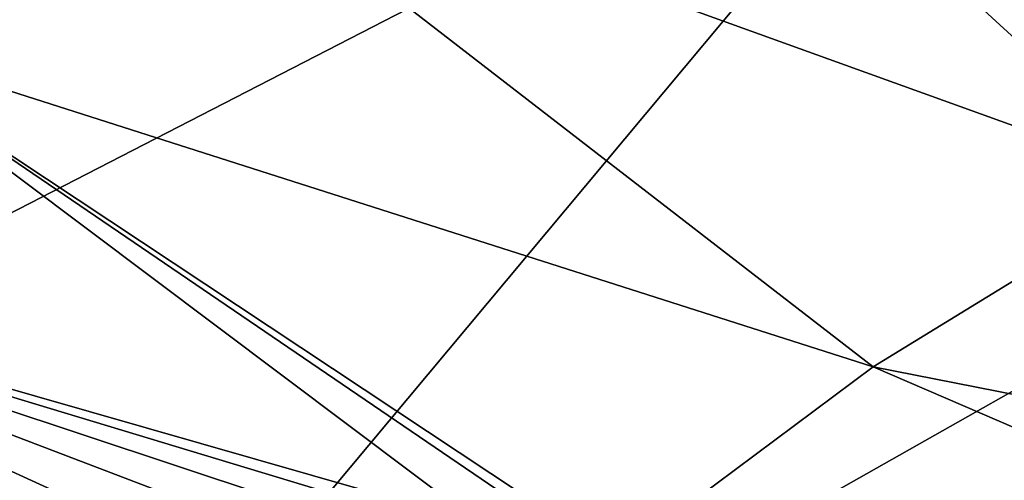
# Model space of a CAD drawing. Header units: metres. Extents: x -90 to 304, y -90 to 74.
# Tile 231 of 570: x 212.57 to 215.96, y 1.53 to 3.11. Entities that reach past the tile are written whole.
import ezdxf

# ---------------------------------------------------------------- set-up
doc = ezdxf.new("R2010")
doc.units = ezdxf.units.M
doc.layers.add('solid_21662050_350', color=7, linetype='CONTINUOUS')

msp = doc.modelspace()

# ---------------------------------------------------------------- linework, layer by layer
at = {"layer": 'solid_21662050_350'}
for points in [[(212.861694, 4.843024, 219.112793), (210.017944, 5.605456, 216.995056), (205.301147, 1.292961, 221.476608)], [(212.861694, 4.843024, 219.112793), (205.301147, 1.292961, 221.476608), (208.595856, 0.413328, 223.919876)], [(215.873734, 4.158753, 221.013428), (212.861694, 4.843024, 219.112793), (208.595856, 0.413328, 223.919876)], [(211.903397, 3.068192, 164.105408), (208.716202, 4.613957, 162.02063), (213.077576, 3.796658, 162.082016)], [(213.077576, 3.796658, 162.082016), (214.416031, 4.491856, 160.151031), (216.539154, 2.547928, 163.678253)], [(214.416031, 4.491856, 160.151031), (217.711502, 3.15108, 162.00293), (216.539154, 2.547928, 163.678253)], [(215.873734, 4.158753, 221.013428), (208.595856, 0.413328, 223.919876), (212.084122, -0.376045, 226.112442)], [(219.035385, 3.556889, 222.685165), (215.873734, 4.158753, 221.013428), (212.084122, -0.376045, 226.112442)], [(211.903397, 3.068192, 164.105408), (213.077576, 3.796658, 162.082016), (215.508759, 1.915736, 165.434235)], [(213.077576, 3.796658, 162.082016), (216.539154, 2.547928, 163.678253), (215.508759, 1.915736, 165.434235)], [(219.035385, 3.556889, 222.685165), (212.084122, -0.376045, 226.112442), (215.744446, -1.070291, 228.040787)], [(222.327042, 3.041162, 224.117661), (219.035385, 3.556889, 222.685165), (215.744446, -1.070291, 228.040787)], [(210.900665, 2.310903, 166.208862), (211.903397, 3.068192, 164.105408), (214.153625, 1.378343, 167.143982)], [(211.903397, 3.068192, 164.105408), (214.506409, 1.295819, 167.213837), (214.153625, 1.378343, 167.143982)], [(211.903397, 3.068192, 164.105408), (214.630753, 1.260275, 167.254196), (214.506409, 1.295819, 167.213837)], [(211.903397, 3.068192, 164.105408), (215.508759, 1.915736, 165.434235), (214.630753, 1.260275, 167.254196)], [(222.327042, 3.041162, 224.117661), (215.744446, -1.070291, 228.040787), (219.554276, -1.665131, 229.693024)], [(219.493256, 1.132907, 166.048431), (215.508759, 1.915736, 165.434235), (216.539154, 2.547928, 163.678253)], [(210.900665, 2.310903, 166.208862), (212.753235, 1.462137, 167.460388), (212.462173, 1.418496, 167.674454)], [(210.900665, 2.310903, 166.208862), (213.078003, 1.480121, 167.296036), (212.753235, 1.462137, 167.460388)], [(210.900665, 2.310903, 166.208862), (213.427536, 1.47194, 167.186035), (213.078003, 1.480121, 167.296036)], [(210.900665, 2.310903, 166.208862), (213.790237, 1.437621, 167.134735), (213.427536, 1.47194, 167.186035)], [(210.900665, 2.310903, 166.208862), (214.153625, 1.378343, 167.143982), (213.790237, 1.437621, 167.134735)], [(218.642761, 0.565247, 167.625168), (214.630753, 1.260275, 167.254196), (215.508759, 1.915736, 165.434235)], [(219.493256, 1.132907, 166.048431), (218.642761, 0.565247, 167.625168), (215.508759, 1.915736, 165.434235)]]:
    msp.add_3dface(points, dxfattribs=at)

doc.saveas('drawing.dxf')
